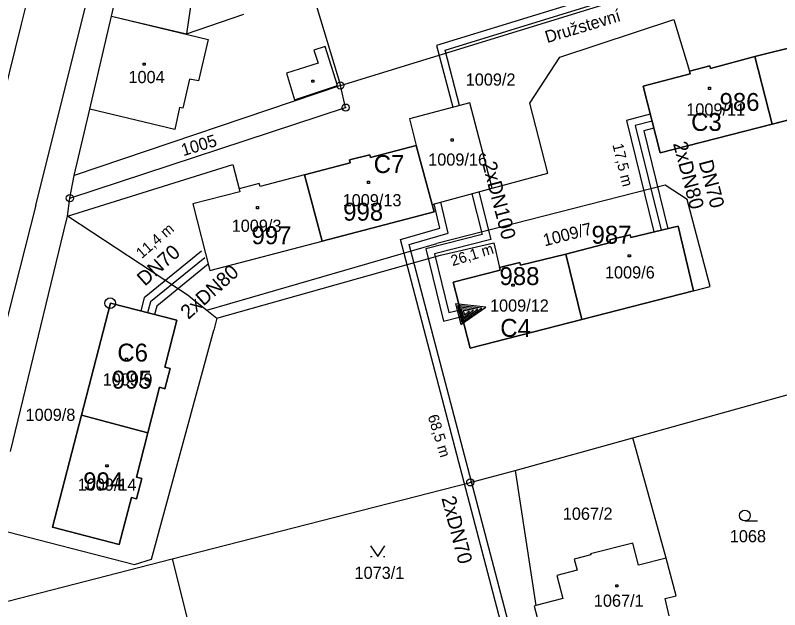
# Model space of a CAD drawing. Extents: x -468021 to -466942, y -1130484 to -1128584.
# Drawn here: x -467386.4 to -467279.7, y -1129537.6 to -1129454.6 of the extents above; entities that cross this region are included whole.
import ezdxf

# ---------------------------------------------------------------- set-up
doc = ezdxf.new("R2010")
doc.units = 0
for name, color, linetype in [('13-Redukce', 7, 'Continuous'), ('21-Označení-odběrného-místa', 7, 'Continuous'), ('22-Odběrná místa-šrafy', 7, 'Continuous'), ('25-Popisná-čísla', 7, 'Continuous'), ('27-delky-vedeni', 7, 'Continuous'), ('DKM', 7, 'Continuous'), ('UT_SKUTEČNOST_staré', 7, 'Continuous')]:
    doc.layers.add(name, color=color, linetype=linetype)

# ---------------------------------------------------------------- blocks, each defined once
blk = doc.blocks.new('REDUKCE')
at = {"layer": '13-Redukce'}
for points in [[(-0.0132, 0.0075), (0.0266, 0.0221), (-0.0132, 0.0371), (-0.0132, 0.0075)], [(-0.0112, 0.0103), (0.0207, 0.0221), (-0.0112, 0.0343), (-0.0112, 0.0103)], [(-0.0092, 0.0131), (0.0149, 0.022), (-0.0092, 0.0313), (-0.0092, 0.0131)], [(-0.0073, 0.0158), (0.0089, 0.0221), (-0.0073, 0.0284), (-0.0073, 0.0158)], [(-0.0052, 0.0191), (0.0031, 0.0223), (-0.0052, 0.0256), (-0.0052, 0.0191)]]:
    blk.add_lwpolyline(points, dxfattribs=at)

msp = doc.modelspace()

# ---------------------------------------------------------------- linework, layer by layer
at = {"layer": '22-Odběrná místa-šrafy'}
for p, q in [((-467283.15, -1129460.39), (-467280.74, -1129469.8)), ((-467280.74, -1129469.8), (-467283.15, -1129460.39)), ((-467346.06, -1129476.89), (-467343.56, -1129486.15)), ((-467343.56, -1129486.15), (-467346.06, -1129476.89)), ((-467309.56, -1129487.97), (-467307.32, -1129497.08)), ((-467307.32, -1129497.08), (-467309.56, -1129487.97))]:
    msp.add_line(p, q, dxfattribs=at)
for points in [[(-467267.5, -1129456.25), (-467273.94, -1129458.06), (-467274.04, -1129457.7), (-467276.87, -1129458.44), (-467276.78, -1129458.8), (-467283.15, -1129460.39)], [(-467280.74, -1129469.8), (-467265.08, -1129465.8), (-467267.5, -1129456.25)], [(-467283.15, -1129460.39), (-467289.35, -1129462.06), (-467289.45, -1129461.67), (-467292.29, -1129462.4), (-467292.19, -1129462.79), (-467298.76, -1129464.52), (-467296.36, -1129473.8), (-467280.74, -1129469.8)], [(-467328.23, -1129481.04), (-467319.84, -1129478.76), (-467322.96, -1129466.82), (-467331.38, -1129469.06), (-467330.46, -1129472.8), (-467328.23, -1129481.04)], [(-467330.46, -1129472.8), (-467336.83, -1129474.47), (-467336.93, -1129474.09), (-467339.75, -1129474.82), (-467339.65, -1129475.21), (-467346.06, -1129476.89)], [(-467343.56, -1129486.15), (-467327.95, -1129482.07), (-467328.23, -1129481.04), (-467330.46, -1129472.8)], [(-467346.06, -1129476.89), (-467352.25, -1129478.51), (-467352.36, -1129478.12), (-467355.18, -1129478.86), (-467355.08, -1129479.25), (-467361.63, -1129480.96), (-467359.25, -1129490.26), (-467343.56, -1129486.15)], [(-467293.84, -1129484.08), (-467300.48, -1129485.63), (-467300.57, -1129485.26), (-467303.42, -1129485.98), (-467303.32, -1129486.34), (-467309.56, -1129487.97)], [(-467307.32, -1129497.08), (-467291.73, -1129493.08), (-467293.84, -1129484.08)], [(-467309.56, -1129487.97), (-467315.86, -1129489.5), (-467315.95, -1129489.13), (-467318.8, -1129489.84), (-467318.71, -1129490.21), (-467325.3, -1129491.86), (-467322.93, -1129501.09), (-467307.32, -1129497.08)], [(-467377.2, -1129510.46), (-467367.93, -1129512.9), (-467366.29, -1129506.56), (-467365.55, -1129506.75), (-467364.83, -1129503.94), (-467365.57, -1129503.75), (-467363.9, -1129497.19), (-467373.17, -1129494.81), (-467377.2, -1129510.46)], [(-467367.93, -1129512.9), (-467377.2, -1129510.46), (-467381.23, -1129526.1), (-467371.92, -1129528.49), (-467370.23, -1129521.92), (-467369.5, -1129522.11), (-467368.77, -1129519.29), (-467369.51, -1129519.1), (-467367.93, -1129512.9)]]:
    msp.add_lwpolyline(points, dxfattribs=at)
at = {"layer": 'DKM'}
for p, q in [((-467385.58, -1129455.88), (-467376.14, -1129418.55)), ((-467383.6, -1129481.11), (-467375.06, -1129447.08)), ((-467373.03, -1129454.76), (-467371.37, -1129447.6)), ((-467361.48, -1129449.8), (-467362.53, -1129457.19)), ((-467345.05, -1129451.15), (-467341.04, -1129464.42)), ((-467341.04, -1129464.42), (-467303.32, -1129452.84)), ((-467376.03, -1129467.73), (-467373.03, -1129454.76)), ((-467373.03, -1129454.76), (-467359.49, -1129457.98)), ((-467373.03, -1129454.76), (-467362.53, -1129457.19)), ((-467362.53, -1129457.19), (-467354.52, -1129454.48)), ((-467394.85, -1129492.62), (-467385.58, -1129455.88)), ((-467310.4, -1129460.46), (-467294.44, -1129455.22)), ((-467294.44, -1129455.22), (-467292.29, -1129462.4)), ((-467359.49, -1129457.98), (-467360.87, -1129463.77)), ((-467343.16, -1129458.98), (-467344.74, -1129459.49)), ((-467341.42, -1129464.4), (-467343.16, -1129458.98)), ((-467283.15, -1129460.39), (-467276.78, -1129458.8)), ((-467344.74, -1129459.49), (-467344.16, -1129461.31)), ((-467314.56, -1129466.9), (-467310.4, -1129460.46)), ((-467289.35, -1129462.06), (-467283.15, -1129460.39)), ((-467283.15, -1129460.39), (-467280.74, -1129469.8)), ((-467368.6, -1129461.3), (-467368.3, -1129461.3)), ((-467368.6, -1129461.6), (-467368.6, -1129461.3)), ((-467368.3, -1129461.6), (-467368.6, -1129461.6)), ((-467368.3, -1129461.3), (-467368.3, -1129461.6)), ((-467344.16, -1129461.31), (-467348.57, -1129462.68)), ((-467292.29, -1129462.4), (-467289.45, -1129461.67)), ((-467289.45, -1129461.67), (-467289.35, -1129462.06)), ((-467348.57, -1129462.68), (-467347.46, -1129466.4)), ((-467298.76, -1129464.52), (-467292.19, -1129462.79)), ((-467292.19, -1129462.79), (-467292.29, -1129462.4)), ((-467341.04, -1129464.42), (-467378.21, -1129476.97)), ((-467362.09, -1129463.54), (-467363.03, -1129467.59)), ((-467360.87, -1129463.77), (-467362.09, -1129463.54)), ((-467347.46, -1129466.4), (-467341.42, -1129464.4)), ((-467345.03, -1129463.66), (-467344.73, -1129463.66)), ((-467345.03, -1129463.96), (-467345.03, -1129463.66)), ((-467344.73, -1129463.96), (-467345.03, -1129463.96)), ((-467344.73, -1129463.66), (-467344.73, -1129463.96)), ((-467340.3, -1129467.51), (-467341.04, -1129464.42)), ((-467296.36, -1129473.8), (-467298.76, -1129464.52)), ((-467289.62, -1129464.67), (-467289.32, -1129464.67)), ((-467289.62, -1129464.97), (-467289.62, -1129464.67)), ((-467289.32, -1129464.97), (-467289.62, -1129464.97)), ((-467289.32, -1129464.67), (-467289.32, -1129464.97)), ((-467265.08, -1129465.8), (-467280.74, -1129469.8)), ((-467378.82, -1129480.15), (-467340.3, -1129467.51)), ((-467363.5, -1129467.48), (-467364.17, -1129470.57)), ((-467363.03, -1129467.59), (-467363.5, -1129467.48)), ((-467322.96, -1129466.82), (-467331.38, -1129469.06)), ((-467319.84, -1129478.76), (-467322.96, -1129466.82)), ((-467312.06, -1129476.65), (-467314.56, -1129466.9)), ((-467378.21, -1129476.97), (-467376.03, -1129467.73)), ((-467364.17, -1129470.57), (-467376.03, -1129467.73)), ((-467331.38, -1129469.06), (-467330.46, -1129472.8)), ((-467280.74, -1129469.8), (-467296.36, -1129473.8)), ((-467325.57, -1129471.87), (-467325.27, -1129471.87)), ((-467325.57, -1129472.17), (-467325.57, -1129471.87)), ((-467325.27, -1129471.87), (-467325.27, -1129472.17)), ((-467336.83, -1129474.47), (-467330.46, -1129472.8)), ((-467330.46, -1129472.8), (-467328.23, -1129481.04)), ((-467325.27, -1129472.17), (-467325.57, -1129472.17)), ((-467339.75, -1129474.82), (-467336.93, -1129474.09)), ((-467339.65, -1129475.21), (-467339.75, -1129474.82)), ((-467336.93, -1129474.09), (-467336.83, -1129474.47)), ((-467379.16, -1129482.68), (-467356.08, -1129475.44)), ((-467356.08, -1129475.44), (-467355.18, -1129478.86)), ((-467346.06, -1129476.89), (-467339.65, -1129475.21)), ((-467378.82, -1129480.15), (-467378.21, -1129476.97)), ((-467346.06, -1129476.89), (-467352.25, -1129478.51)), ((-467343.56, -1129486.15), (-467346.06, -1129476.89)), ((-467319.84, -1129478.76), (-467312.06, -1129476.65)), ((-467352.36, -1129478.12), (-467355.18, -1129478.86)), ((-467352.25, -1129478.51), (-467352.36, -1129478.12)), ((-467337.27, -1129477.78), (-467336.97, -1129477.78)), ((-467337.27, -1129478.08), (-467337.27, -1129477.78)), ((-467336.97, -1129478.08), (-467337.27, -1129478.08)), ((-467336.97, -1129477.78), (-467336.97, -1129478.08)), ((-467355.08, -1129479.25), (-467361.63, -1129480.96)), ((-467355.18, -1129478.86), (-467355.08, -1129479.25)), ((-467328.23, -1129481.04), (-467319.84, -1129478.76)), ((-467295.66, -1129478.35), (-467327.57, -1129486.49)), ((-467292.59, -1129480.33), (-467295.66, -1129478.35)), ((-467379.16, -1129482.68), (-467378.82, -1129480.15)), ((-467289.38, -1129492.48), (-467292.59, -1129480.33)), ((-467383.6, -1129481.11), (-467397.83, -1129537.24)), ((-467361.63, -1129480.96), (-467359.25, -1129490.26)), ((-467352.77, -1129481.33), (-467352.47, -1129481.33)), ((-467352.77, -1129481.63), (-467352.77, -1129481.33)), ((-467352.47, -1129481.33), (-467352.47, -1129481.63)), ((-467328.23, -1129481.04), (-467327.95, -1129482.07)), ((-467352.47, -1129481.63), (-467352.77, -1129481.63)), ((-467327.95, -1129482.07), (-467343.56, -1129486.15)), ((-467379.67, -1129484.77), (-467379.16, -1129482.68)), ((-467362.16, -1129493.84), (-467379.16, -1129482.68)), ((-467300.48, -1129485.63), (-467293.84, -1129484.08)), ((-467293.84, -1129484.08), (-467291.73, -1129493.08)), ((-467387.1, -1129515.53), (-467379.67, -1129484.77)), ((-467303.42, -1129485.98), (-467300.57, -1129485.26)), ((-467300.57, -1129485.26), (-467300.48, -1129485.63)), ((-467359.7, -1129495.8), (-467327.57, -1129486.49)), ((-467359.25, -1129490.26), (-467343.56, -1129486.15)), ((-467327.05, -1129488.11), (-467319.59, -1129486.38)), ((-467319.59, -1129486.38), (-467318.8, -1129489.84)), ((-467309.56, -1129487.97), (-467303.32, -1129486.34)), ((-467303.32, -1129486.34), (-467303.42, -1129485.98)), ((-467358.31, -1129496.91), (-467327.05, -1129488.11)), ((-467315.86, -1129489.5), (-467309.56, -1129487.97)), ((-467307.32, -1129497.08), (-467309.56, -1129487.97)), ((-467300.82, -1129488.04), (-467300.52, -1129488.04)), ((-467300.82, -1129488.34), (-467300.82, -1129488.04)), ((-467300.52, -1129488.34), (-467300.82, -1129488.34)), ((-467300.52, -1129488.04), (-467300.52, -1129488.34)), ((-467318.8, -1129489.84), (-467315.95, -1129489.13)), ((-467318.71, -1129490.21), (-467318.8, -1129489.84)), ((-467315.95, -1129489.13), (-467315.86, -1129489.5)), ((-467325.3, -1129491.86), (-467318.71, -1129490.21)), ((-467322.93, -1129501.09), (-467325.3, -1129491.86)), ((-467317.07, -1129492.15), (-467316.77, -1129492.15)), ((-467317.07, -1129492.45), (-467317.07, -1129492.15)), ((-467316.77, -1129492.15), (-467316.77, -1129492.45)), ((-467316.77, -1129492.45), (-467317.07, -1129492.45)), ((-467291.73, -1129493.08), (-467307.32, -1129497.08)), ((-467291.73, -1129493.08), (-467289.38, -1129492.48)), ((-467362.16, -1129493.84), (-467359.7, -1129495.8)), ((-467377.2, -1129510.46), (-467373.17, -1129494.81)), ((-467373.17, -1129494.81), (-467363.9, -1129497.19)), ((-467359.7, -1129495.8), (-467358.31, -1129496.91)), ((-467363.9, -1129497.19), (-467365.57, -1129503.75)), ((-467358.31, -1129496.91), (-467358.72, -1129498.56)), ((-467307.32, -1129497.08), (-467322.93, -1129501.09)), ((-467367.4, -1129530.54), (-467358.72, -1129498.56)), ((-467371.07, -1129502.51), (-467370.77, -1129502.51)), ((-467371.07, -1129502.81), (-467371.07, -1129502.51)), ((-467370.77, -1129502.81), (-467371.07, -1129502.81)), ((-467370.77, -1129502.51), (-467370.77, -1129502.81)), ((-467365.57, -1129503.75), (-467364.83, -1129503.94)), ((-467364.83, -1129503.94), (-467365.55, -1129506.75)), ((-467366.29, -1129506.56), (-467367.93, -1129512.9)), ((-467365.55, -1129506.75), (-467366.29, -1129506.56)), ((-467300.18, -1129513.61), (-467275.23, -1129506.65)), ((-467381.23, -1129526.1), (-467377.2, -1129510.46)), ((-467377.2, -1129510.46), (-467367.93, -1129512.9)), ((-467367.93, -1129512.9), (-467369.51, -1129519.1)), ((-467316.6, -1129518.19), (-467300.18, -1129513.61)), ((-467295.52, -1129530.41), (-467300.18, -1129513.61)), ((-467373.78, -1129517.37), (-467373.48, -1129517.37)), ((-467373.78, -1129517.67), (-467373.78, -1129517.37)), ((-467373.48, -1129517.67), (-467373.78, -1129517.67)), ((-467373.48, -1129517.37), (-467373.48, -1129517.67)), ((-467322.89, -1129519.83), (-467316.6, -1129518.19)), ((-467316.6, -1129518.19), (-467313.74, -1129537.03)), ((-467369.51, -1129519.1), (-467368.77, -1129519.29)), ((-467368.77, -1129519.29), (-467369.5, -1129522.11)), ((-467364.55, -1129530.5), (-467322.89, -1129519.83)), ((-467370.23, -1129521.92), (-467371.92, -1129528.49)), ((-467369.5, -1129522.11), (-467370.23, -1129521.92)), ((-467284.53, -1129525.21), (-467282.78, -1129525.21)), ((-467389.54, -1129526.23), (-467369.8, -1129531.28)), ((-467371.92, -1129528.49), (-467381.23, -1129526.1)), ((-467300.2, -1129528.3), (-467306.08, -1129529.81)), ((-467299.39, -1129531.41), (-467300.2, -1129528.3)), ((-467336.81, -1129528.67), (-467335.81, -1129530.17)), ((-467335.81, -1129530.17), (-467334.81, -1129528.67)), ((-467388.97, -1129536.77), (-467364.55, -1129530.5)), ((-467369.8, -1129531.28), (-467367.4, -1129530.54)), ((-467364.55, -1129530.5), (-467360.6, -1129546.02)), ((-467336.81, -1129530.17), (-467336.61, -1129530.17)), ((-467335.01, -1129530.17), (-467334.81, -1129530.17)), ((-467306.04, -1129529.95), (-467308.37, -1129530.55)), ((-467308.37, -1129530.55), (-467307.98, -1129532.1)), ((-467306.08, -1129529.81), (-467306.04, -1129529.95)), ((-467295.52, -1129530.41), (-467299.39, -1129531.41)), ((-467294.15, -1129535.67), (-467295.52, -1129530.41)), ((-467307.98, -1129532.1), (-467310.79, -1129532.82)), ((-467310.79, -1129532.82), (-467309.96, -1129536.06)), ((-467302.56, -1129534.12), (-467302.26, -1129534.12)), ((-467302.56, -1129534.42), (-467302.56, -1129534.12)), ((-467302.26, -1129534.42), (-467302.56, -1129534.42)), ((-467302.26, -1129534.12), (-467302.26, -1129534.42)), ((-467295.65, -1129536.05), (-467294.15, -1129535.67)), ((-467313.74, -1129537.03), (-467313.97, -1129537.09)), ((-467309.96, -1129536.06), (-467313.74, -1129537.03)), ((-467295.09, -1129538.45), (-467295.65, -1129536.05)), ((-467313.97, -1129537.09), (-467313.38, -1129539.39))]:
    msp.add_line(p, q, dxfattribs=at)
for centre, radius in [((-467341.04, -1129464.42), 0.5), ((-467341.04, -1129464.42), 0.01), ((-467340.3, -1129467.51), 0.5), ((-467340.3, -1129467.51), 0.01), ((-467378.82, -1129480.15), 0.5), ((-467378.82, -1129480.15), 0.01), ((-467373.19, -1129494.81), 0.75), ((-467373.19, -1129494.81), 0.01), ((-467322.89, -1129519.83), 0.5), ((-467322.89, -1129519.83), 0.01), ((-467284.53, -1129524.46), 0.75)]:
    msp.add_circle(centre, radius, dxfattribs=at)
at = {"layer": 'UT_SKUTEČNOST_staré'}
for points in [[(-467314.81, -1129407.19), (-467318.84, -1129408.46), (-467305.71, -1129452.08), (-467327.63, -1129458.82), (-467325.35, -1129467.46)], [(-467324.39, -1129467.2), (-467326.41, -1129459.49), (-467304.47, -1129452.75), (-467317.59, -1129409.12), (-467315.48, -1129408.45)], [(-467297.75, -1129468.43), (-467301.09, -1129469.29), (-467297.23, -1129484.87)], [(-467297.5, -1129469.4), (-467299.88, -1129470.02), (-467296.25, -1129484.64)], [(-467297.25, -1129470.37), (-467298.67, -1129470.74), (-467295.28, -1129484.42)], [(-467321.7, -1129479.27), (-467320.01, -1129485.94), (-467327.89, -1129487.94), (-467325.91, -1129496.12), (-467324.31, -1129495.72)], [(-467322.66, -1129479.53), (-467321.23, -1129485.22), (-467329.09, -1129487.21), (-467326.64, -1129497.34), (-467324.06, -1129496.69)], [(-467321.75, -1129539.94), (-467318.66, -1129539.22), (-467332.62, -1129485.9), (-467327.16, -1129484.36), (-467327.95, -1129480.96)], [(-467321.52, -1129540.91), (-467317.43, -1129539.95), (-467331.41, -1129486.6), (-467325.97, -1129485.06), (-467327, -1129480.7)], [(-467360.42, -1129487.55), (-467368.46, -1129494.07), (-467368.93, -1129495.9)], [(-467359.96, -1129488.46), (-467367.57, -1129494.64), (-467367.97, -1129496.15)], [(-467359.5, -1129489.38), (-467366.69, -1129495.21), (-467367, -1129496.39)]]:
    msp.add_lwpolyline(points, dxfattribs=at)

# ---------------------------------------------------------------- block references
at = {"layer": '13-Redukce', "xscale": 100, "yscale": 100, "rotation": 14.296945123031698}
msp.add_blockref('REDUKCE', (-467322.74, -1129498.17), dxfattribs=at)

# ---------------------------------------------------------------- texts
at = {"layer": '21-Označení-odběrného-místa'}
for s, p in [('C3', (-467292.04, -1129470.76)), ('C7', (-467336.38, -1129476.64)), ('C4', (-467318.7, -1129499.51)), ('C6', (-467372.19, -1129502.96))]:
    msp.add_text(s, height=2.5, dxfattribs=at).set_placement(p)
at = {"layer": '25-Popisná-čísla'}
for s, p in [('986', (-467288.07, -1129467.97)), ('998', (-467340.64, -1129483.29)), ('997', (-467353.45, -1129486.58)), ('987', (-467305.95, -1129486.51)), ('988', (-467318.81, -1129492.28)), ('995', (-467372.95, -1129506.74)), ('994', (-467376.95, -1129520.93))]:
    msp.add_text(s, height=2.5, dxfattribs=at).set_placement(p)
at = {"layer": '27-delky-vedeni'}
for s, rotation, p in [('17,5 m', 283.683, (-467303.04, -1129472.7)), ('11,4 m', 40.7021, (-467368.78, -1129488.65)), ('26,1 m', 17.1888, (-467325.35, -1129489.65)), ('68,5 m', 287.1888, (-467328.85, -1129510.61))]:
    msp.add_text(s, height=1.5, rotation=rotation, dxfattribs=at).set_placement(p)
at = {"layer": 'DKM'}
for s, rotation, p in [('Družstevní', 16.7457, (-467312.15, -1129458.51)), ('1005', 16.9275, (-467362.98, -1129474.3)), ('1009/7', 14.2208, (-467312.49, -1129486.88))]:
    msp.add_text(s, height=1.7, rotation=rotation, dxfattribs=at).set_placement(p)
for s, p in [('1004', (-467370.64, -1129464.09)), ('1009/2', (-467323.53, -1129464.44)), ('1009/11', (-467292.72, -1129468.62)), ('1009/16', (-467328.77, -1129475.61)), ('1009/13', (-467340.72, -1129481.29)), ('1009/3', (-467356.22, -1129484.85)), ('1009/6', (-467304.08, -1129491.36)), ('1009/12', (-467320.14, -1129495.99)), ('1009/9', (-467374.24, -1129506.31)), ('1009/8', (-467385.01, -1129511.24)), ('1009/14', (-467377.74, -1129520.99)), ('1067/2', (-467309.97, -1129525.05)), ('1068', (-467286.64, -1129528.19)), ('1073/1', (-467339.06, -1129533.3)), ('1067/1', (-467305.63, -1129537.19))]:
    msp.add_text(s, height=1.7, dxfattribs=at).set_placement(p)
at = {"layer": 'UT_SKUTEČNOST_staré'}
for s, rotation, p in [('2xDN80', 284.7113, (-467294.58, -1129472.52)), ('2xDN100', 284.7113, (-467321.24, -1129475.3)), ('DN70', 284.7113, (-467291, -1129475.09)), ('DN70', 41.7291, (-467368.35, -1129492.52)), ('2xDN80', 41.7291, (-467362.27, -1129497.17)), ('2xDN70', 284.7113, (-467326.93, -1129522.03))]:
    msp.add_text(s, height=2, rotation=rotation, dxfattribs=at).set_placement(p)

doc.saveas('drawing.dxf')
